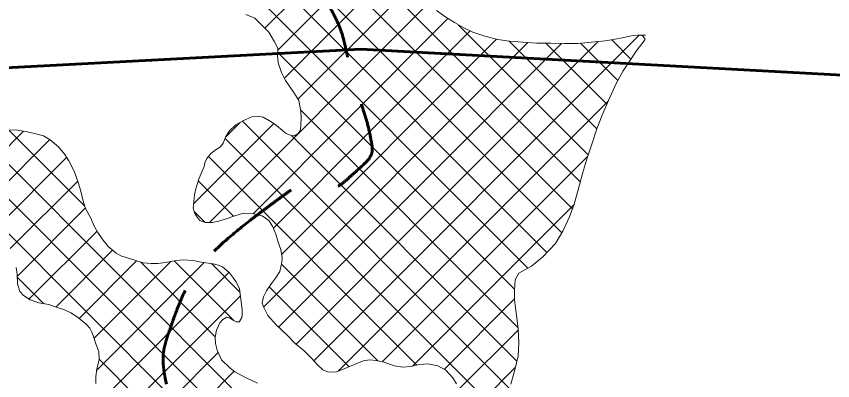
# Model space of a CAD drawing. Extents: x -1643653 to 4543381, y 1624270 to 13878484.
# Drawn here: x 747873 to 752870, y 8933088 to 8935316 of the extents above; entities that cross this region are included whole.
import ezdxf

# ---------------------------------------------------------------- set-up
doc = ezdxf.new("R2010")
doc.units = 0
doc.header["$LTSCALE"] = 200
doc.linetypes.add('MEDIUM_DASHED', pattern=[4.5, 3, -1.5])
for name, color, linetype, lineweight in [('1', 7, 'Continuous', 13), ('10', 7, 'MEDIUM_DASHED', 60), ('27', 7, 'Continuous', 53), ('29', 7, 'Continuous', 13)]:
    doc.layers.add(name, color=color, linetype=linetype, lineweight=lineweight)

msp = doc.modelspace()

# ---------------------------------------------------------------- linework, layer by layer
at = {"layer": '1', "lineweight": 25}
msp.add_spline([(814781, 9009175.5), (814787.2, 9009173.4), (814796.9, 9009173.4), (814799.4, 9009172.4), (814805.1, 9009174.5), (814805.6, 9009176.5), (814811.7, 9009179.5), (814811.7, 9009179.5), (814801.5, 9009181), (814790.7, 9009181.5), (814784.1, 9009183.1), (814777.4, 9009185.1), (814778.4, 9009175.5)], degree=3, dxfattribs=at)
at = {"layer": '10'}
msp.add_open_spline([(753774.9, 8926261.4), (753812.7, 8926399.9), (753812, 8926558.8), (753709.5, 8926687.3), (753566, 8926867.3), (753376.7, 8926916.9), (753227, 8927050.3), (753014.8, 8927239.4), (752804.9, 8927430.3), (752597.6, 8927630.5), (752376.7, 8927843.7), (752192.2, 8928091.3), (752017.6, 8928334.1), (751956, 8928419.6), (752103.6, 8928574.9), (752029.9, 8928655), (751955.6, 8928735.8), (751801.6, 8928688.1), (751721.4, 8928753.8), (751652.2, 8928810.4), (751601.3, 8928901.2), (751523.9, 8928951.3), (751367.8, 8929052.4), (751185.2, 8929119.1), (751030.2, 8929222.8), (750931.1, 8929289.2), (750854.8, 8929393), (750746.4, 8929445), (750665, 8929484.1), (750582.4, 8929520.3), (750499.6, 8929556.1), (750413.3, 8929593.4), (750326.8, 8929630.1), (750240.4, 8929667.2), (750059.5, 8929745.1), (749875.6, 8929807.6), (749709.7, 8929926.4), (749552.8, 8930038.9), (749714.4, 8930314.8), (749771.5, 8930481.9), (749848.6, 8930707.8), (750077.8, 8930926.7), (750119.5, 8931152.3), (750152, 8931328.4), (750058.1, 8931532.9), (749922, 8931707.8), (749753.2, 8931924.7), (749391.3, 8931773.6), (749243.2, 8931979.4), (749032.7, 8932271.9), (748906.3, 8932592.6), (748823.6, 8932929.9), (748786.3, 8933082.2), (748758.3, 8933247.9), (748811.3, 8933399), (748934, 8933748.4), (749210.7, 8934002.5), (749514.7, 8934226), (749629.1, 8934310.1), (749795.5, 8934228.1), (749909.7, 8934329.8), (749982.5, 8934394.6), (750061.5, 8934468.6), (750045.4, 8934552), (750025.6, 8934654.5), (749991.4, 8934758.2), (749959, 8934860.6), (749901, 8935043.9), (749870.4, 8935232.4), (749773.9, 8935403.7), (749725.3, 8935490), (749619.5, 8935521), (749551.8, 8935588.9), (749459.7, 8935681.1), (749373.5, 8935781.5), (749280.2, 8935872.8), (749090.8, 8936058.2), (748862, 8936191), (748663.2, 8936378.9), (748545.5, 8936490.1), (748390.4, 8936617), (748404, 8936773.9), (748412.2, 8936868.5), (748420.5, 8936963.2), (748428.7, 8937057.8)], degree=3, dxfattribs=at)
at = {"layer": '27', "linetype": 'MEDIUM_DASHED'}
for p, q in [((744737.6, 8934840.7), (749981.9, 8935116.1)), ((749981.9, 8935116.1), (754179.1, 8934889))]:
    msp.add_line(p, q, dxfattribs=at)
at = {"layer": '27'}
for points in [[(744468.3, 8935167.7), (744738.2, 8934840), (744742.2, 8934840.9), (749981.9, 8935116.1), (754179.1, 8934889), (754228.2, 8934863.2), (754410.2, 8935132.7), (754569.4, 8935380.6), (754561, 8935540.6), (754502.1, 8935759.6), (754392.7, 8936020.7)], [(754081.9, 8934635.8), (754199.8, 8934821.1), (754228.2, 8934863.2), (754179.1, 8934889), (749981.9, 8935116.1), (744737.6, 8934840.7)]]:
    msp.add_lwpolyline(points, dxfattribs=at)
at = {"layer": '29'}
for p, q in [((751212.8, 8933992.5), (748780.4, 8936424.8)), ((751277.7, 8934139.7), (749009.8, 8936407.5)), ((751325.1, 8934304.4), (749217.3, 8936412.2)), ((751121.2, 8933871.9), (748641, 8936352.1)), ((751004.2, 8933776.8), (748529.8, 8936251.2)), ((749394.8, 8935243.3), (750033.4, 8935881.9)), ((749472.5, 8935108.9), (750124.6, 8935761)), ((749513.6, 8934937.9), (750239, 8935663.3)), ((749596.7, 8934808.9), (750315.7, 8935527.8)), ((749055.1, 8934055.1), (750397.8, 8935397.8)), ((749321.7, 8934109.5), (750514.6, 8935302.4)), ((751373.2, 8934468.4), (750576.6, 8935265.1)), ((749446, 8934021.8), (750651.2, 8935226.9)), ((749496.7, 8933860.2), (750812.7, 8935176.2)), ((749585, 8933312.2), (751434.3, 8935161.5)), ((749694.5, 8933209.6), (751685.1, 8935200.2)), ((751425.8, 8934628), (750889.3, 8935164.5)), ((751635.1, 8935055.1), (751517.3, 8935172.9)), ((751723, 8935179.3), (751702.2, 8935200.2)), ((749386, 8933537.4), (751004.4, 8935155.9)), ((749476.9, 8933416.2), (751210.4, 8935149.8)), ((751487, 8934779), (751113.9, 8935152)), ((751554.7, 8934923.4), (751326.7, 8935151.3)), ((750922, 8933646.9), (749472.4, 8935096.4)), ((749843.1, 8933146), (751495, 8934797.9)), ((750944.6, 8933412.1), (749611.8, 8934745)), ((748957.4, 8934169.5), (749448.8, 8934661)), ((749153.2, 8934577.4), (749243.5, 8934667.7)), ((750891.4, 8933041.1), (749257.1, 8934675.4)), ((747571, 8934268), (747916.4, 8934613.5)), ((748292.4, 8934155.1), (747824.8, 8934622.7)), ((749832.8, 8932402.7), (747660.9, 8934574.5)), ((747664, 8934148.9), (748077.8, 8934562.7)), ((750843.2, 8932877.1), (749150.2, 8934570.1)), ((750936.7, 8933207.9), (749557.9, 8934586.7)), ((749730.8, 8932292.4), (747564.5, 8934458.7)), ((750325.3, 8933182.9), (749049.1, 8934459.1)), ((750113.8, 8933204.7), (751371.1, 8934461.9)), ((747758, 8934030.7), (748180.7, 8934453.4)), ((747835.8, 8933896.4), (748248.4, 8934309.1)), ((749202, 8934094), (748986, 8934310.1)), ((750298.7, 8933177.3), (751287.4, 8934166.1)), ((749659.7, 8932151.4), (747671.3, 8934139.9)), ((747879, 8933727.5), (748296.1, 8934144.6)), ((749029.3, 8934054.6), (748962.4, 8934121.5)), ((747950.1, 8933586.5), (748367.1, 8934003.5)), ((748114.4, 8933538.6), (748461.7, 8933885.9)), ((748256.6, 8933468.8), (748608.8, 8933820.9)), ((748348.6, 8933348.6), (748817.5, 8933817.5)), ((748363.6, 8933151.4), (749022.7, 8933810.6)), ((749090.7, 8933356.9), (748633.6, 8933814)), ((749204.4, 8933455.3), (748838.4, 8933821.3)), ((749241.5, 8933630.3), (749067.2, 8933804.6)), ((750085.7, 8933210.4), (749494.9, 8933801.2)), ((748040, 8933559), (747879.2, 8933719.8)), ((748386.5, 8932962.2), (749174.3, 8933750)), ((749910.4, 8933173.6), (749421, 8933662.9)), ((748444.6, 8932808.2), (749244.3, 8933607.9)), ((750491.2, 8933157.7), (750922.2, 8933588.7)), ((750578.2, 8933032.6), (750945.8, 8933400.2)), ((748463.2, 8932614.7), (749108.7, 8933260.2)), ((752604.9, 8928994.1), (748379, 8933220)), ((750557.3, 8932799.6), (750928.5, 8933170.8)), ((747815, 8931754.4), (749206.4, 8933145.7))]:
    msp.add_line(p, q, dxfattribs=at)
for points in [[(749276.7, 8935327.5), (749333.5, 8935305), (749370.4, 8935268.9), (749417.5, 8935219.5), (749452.3, 8935160.6), (749472.5, 8935122.4), (749472.4, 8935076.3), (749476.3, 8935031.6), (749496.4, 8934973.2), (749520.7, 8934923.4), (749571.2, 8934851.2), (749601, 8934801.9), (749614, 8934733.3), (749616.9, 8934698.8), (749614.2, 8934644), (749609.6, 8934615.6), (749595.8, 8934597.4), (749576, 8934585.3), (749555.2, 8934586.9), (749520.7, 8934602.2), (749500, 8934620.5), (749454.9, 8934657.2), (749423, 8934677.1), (749383, 8934700), (749352.6, 8934706.2), (749314.5, 8934700.7), (749259.1, 8934676.5), (749216.9, 8934652.8), (749178.3, 8934616.4), (749154.8, 8934581.4), (749138.5, 8934541.4), (749122.2, 8934517.6), (749096.2, 8934500.9), (749063.2, 8934476.7), (749039.7, 8934447.3), (749027, 8934419.9), (749023.4, 8934398.6), (748991.2, 8934325.7), (748972.8, 8934270.4), (748963, 8934223.8), (748954.6, 8934143.1), (748966.2, 8934111.1), (748985.9, 8934080.1), (748995.5, 8934068.4), (749029, 8934054.6), (749072.1, 8934055.5), (749113.2, 8934064.5), (749156.4, 8934077.6), (749210.7, 8934097.2), (749263, 8934111.8), (749316.8, 8934110.6), (749377.7, 8934097.2), (749418.2, 8934068.2), (749441.4, 8934033.1), (749461.1, 8933984.8), (749475.7, 8933936.1), (749491.2, 8933891.4), (749500.2, 8933839.6), (749497.1, 8933812.2), (749485.8, 8933755.4), (749459.3, 8933714.4), (749433.8, 8933682), (749404.2, 8933637.9), (749385.4, 8933600.9), (749377.1, 8933564.4), (749385.2, 8933539), (749411.9, 8933486.2), (749463, 8933429.2), (749530.3, 8933366.1), (749580.4, 8933316.2), (749634.6, 8933269.9), (749681.6, 8933224.1)], [(751724, 8935201.6), (751704.4, 8935200.2), (751676.5, 8935200.2), (751639.4, 8935197.3), (751580.5, 8935184.3), (751538.9, 8935176.8), (751478, 8935165.8), (751392.7, 8935157.4), (751312.5, 8935150.1), (751228.8, 8935149.3), (751145.1, 8935151.6), (751058.8, 8935152.8), (750973.6, 8935157.6), (750889.4, 8935164.5), (750820.4, 8935174.3), (750740.3, 8935194.3), (750667.3, 8935219.4), (750611.5, 8935245.5), (750554.3, 8935277.6), (750502.1, 8935310.2), (750444.9, 8935351)], [(751458.4, 8934711.7), (751496.7, 8934801.9), (751542.7, 8934901.2), (751586.5, 8934982.3), (751627.8, 8935044.6), (751667.6, 8935102.3), (751722.8, 8935175.1)], [(750900, 8933067.3), (750925.1, 8933155.5), (750944.1, 8933241.2), (750948.4, 8933319.8), (750945.6, 8933404.1), (750937.2, 8933473.1), (750929.7, 8933518.3), (750922.3, 8933582.2), (750921.4, 8933640.6), (750926.7, 8933705), (750949.7, 8933745), (751025.9, 8933789.5), (751095.1, 8933844.6), (751174, 8933927.1), (751220.9, 8934006.1), (751259.7, 8934090.7), (751287.8, 8934167.2), (751311.9, 8934254.4), (751338.6, 8934355.3), (751363.2, 8934437.5), (751392.9, 8934529.2), (751425.7, 8934627.6), (751458.4, 8934711.7)], [(749119, 8933442.9), (749136.3, 8933461.6), (749161.7, 8933475.7), (749177.5, 8933473.2), (749199.7, 8933457.9), (749219, 8933447.2), (749237.3, 8933448.6), (749238.8, 8933450.2), (749252.1, 8933474), (749255.7, 8933489.2), (749255.2, 8933522.7), (749238.9, 8933650.6), (749229.8, 8933667.9), (749216.2, 8933694.8), (749201.5, 8933715.6), (749177.2, 8933747.2), (749161.6, 8933762.4), (749135.7, 8933783.8), (749109.9, 8933794.6), (749076.9, 8933803.3), (749003.9, 8933813.1), (748954.7, 8933822.4), (748895.9, 8933827.2), (748851.7, 8933823.7), (748785.7, 8933811.7), (748739, 8933805.3), (748697.9, 8933805.4), (748649.2, 8933809.6), (748610.7, 8933820.4), (748512.3, 8933851.6), (748483.4, 8933867.4), (748434.8, 8933908.7), (748398.5, 8933954.9), (748372.2, 8933994.6), (748348, 8934036.8), (748327.8, 8934083), (748297, 8934142), (748278.9, 8934193.8), (748266.9, 8934247.1), (748251.3, 8934300.9), (748227.1, 8934369.5), (748193.3, 8934432), (748169.6, 8934472.2), (748131.7, 8934517.9), (748079.5, 8934561.7), (748039, 8934585.2), (747984.2, 8934600.1), (747938.1, 8934609.3), (747878.8, 8934620.7), (747827.5, 8934622.9)], [(747871.2, 8933779.4), (747878.7, 8933738.8), (747880.1, 8933679.9), (747894.7, 8933634.2), (747915.9, 8933609.3), (747956.4, 8933582.3), (748009.6, 8933564.3), (748071, 8933553.5), (748121.7, 8933536.1), (748164.3, 8933523.8), (748206.8, 8933503.4), (748239.8, 8933482), (748265.1, 8933462.1), (748299.5, 8933433.1), (748322.3, 8933409.7), (748335.4, 8933385.8), (748344, 8933365), (748358.5, 8933314.2), (748378.2, 8933265.4), (748379, 8933217.2), (748364.7, 8933159.4), (748358.5, 8933114.8), (748358.8, 8933071.1)], [(749348.8, 8933072.3), (749274.8, 8933108.6), (749211, 8933142.2), (749179.1, 8933166.2), (749129.5, 8933216), (749101.8, 8933275), (749091.2, 8933315.1), (749090.3, 8933355.2), (749098.1, 8933396.8), (749119, 8933442.9)], [(749681.6, 8933224.1), (749716, 8933185.4), (749748.4, 8933153.8), (749783.9, 8933140), (749833.1, 8933141.9), (749878.8, 8933160.6), (749911.8, 8933174.2), (749943.8, 8933187.8), (749996.2, 8933209.4), (750035.8, 8933216.4), (750076.3, 8933212.3), (750124.5, 8933202.5), (750185.9, 8933178.4), (750240.1, 8933170.2), (750283.3, 8933174.1), (750343.2, 8933186.6), (750390.9, 8933191.6), (750453.3, 8933178.2), (750501.4, 8933152.2), (750543.9, 8933105.3), (750567.6, 8933069.3)]]:
    msp.add_lwpolyline(points, dxfattribs=at)

doc.saveas('drawing.dxf')
